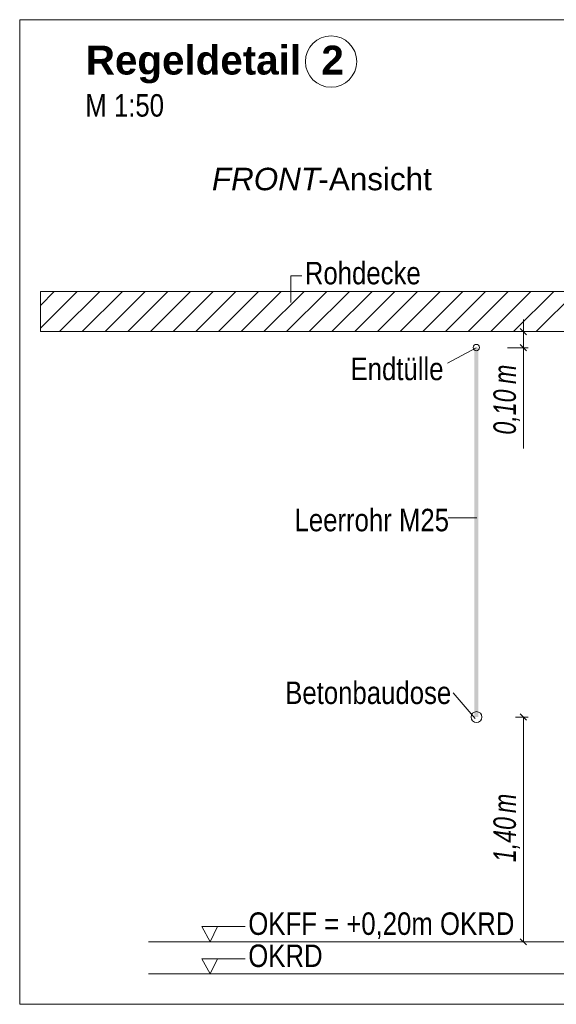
# Model space of a CAD drawing. Extents: x -620 to 300, y 62 to 1162.
# Tile 295 of 300: x 175 to 208, y 983 to 1045. Entities that reach past the tile are written whole.
import ezdxf
from ezdxf.lldxf.tags import DXFTag

# ---------------------------------------------------------------- set-up
doc = ezdxf.new("R2010")
doc.units = 0
doc.layers.get('0').update_dxf_attribs({"lineweight": 13})
for name, color, linetype, lineweight, true_color in [('E_Aussparung Bemaßung-A06G94ER8I', 5, 'Continuous', 9, 0x0000ff), ('E_Betonbaudose', 1, 'Continuous', 13, 0xff0000), ('E_Detail_Beschriftung', 7, 'Continuous', 13, 0x009900), ('E_Detail_Wandschraffur', 7, 'Continuous', 5, 0xc0c0c0), ('E_Leerrohr Beschriftung', 1, 'Continuous', 9, 0xff0000)]:
    doc.layers.add(name, color=color, linetype=linetype, lineweight=lineweight, true_color=true_color)
doc.layers.add('E_Detail_Linie_Text_Bem', color=7, linetype='Continuous', lineweight=13)
doc.styles.get("Standard").update_dxf_attribs({"font": 'ARIALN.TTF'})
tags = doc.linetypes.add('fein_strichliert', pattern=[4, 1, -2, 1]).pattern_tags.tags
tags[8:9] = [DXFTag(74, 4), DXFTag(75, 0), DXFTag(340, '0'), DXFTag(46, 0.0), DXFTag(50, 0.0), DXFTag(44, 0.0), DXFTag(45, 0.0)]
tags[6:7] = [DXFTag(74, 4), DXFTag(75, 0), DXFTag(340, '0'), DXFTag(46, 0.0), DXFTag(50, 0.0), DXFTag(44, 0.0), DXFTag(45, 0.0)]
tags[4:5] = [DXFTag(74, 4), DXFTag(75, 0), DXFTag(340, '0'), DXFTag(46, 0.0), DXFTag(50, 0.0), DXFTag(44, 0.0), DXFTag(45, 0.0)]
tags = doc.linetypes.add('fein_strichliert-A06G94EV8I', pattern=[4, 1, -2, 1]).pattern_tags.tags
tags[8:9] = [DXFTag(74, 4), DXFTag(75, 0), DXFTag(340, '0'), DXFTag(46, 0.0), DXFTag(50, 0.0), DXFTag(44, 0.0), DXFTag(45, 0.0)]
tags[6:7] = [DXFTag(74, 4), DXFTag(75, 0), DXFTag(340, '0'), DXFTag(46, 0.0), DXFTag(50, 0.0), DXFTag(44, 0.0), DXFTag(45, 0.0)]
tags[4:5] = [DXFTag(74, 4), DXFTag(75, 0), DXFTag(340, '0'), DXFTag(46, 0.0), DXFTag(50, 0.0), DXFTag(44, 0.0), DXFTag(45, 0.0)]

# ---------------------------------------------------------------- blocks, each defined once
blk = doc.blocks.new('Referenz-A06G94EW8I')
at = {"layer": 'E_Aussparung Bemaßung-A06G94ER8I', "linetype": 'Continuous', "ltscale": 0.13}
for p, q in [((206.278, 1026.121), (206.278, 1018.083)), ((206.578, 1025.357), (205.278, 1025.357)), ((206.087, 1025.548), (206.469, 1025.166)), ((206.578, 1024.357), (205.278, 1024.357)), ((206.087, 1024.548), (206.469, 1024.166)), ((206.578, 1001.357), (205.778, 1001.357)), ((206.469, 1001.166), (206.087, 1001.548)), ((206.278, 1001.357), (206.278, 987.357)), ((206.578, 987.357), (205.778, 987.357)), ((206.469, 987.166), (206.087, 987.548))]:
    blk.add_line(p, q, dxfattribs=at)
at = {"layer": 'E_Betonbaudose', "linetype": 'Continuous', "ltscale": 0.13}
for centre, radius in [((203.346, 1024.367), 0.2), ((203.355, 1001.357), 0.34)]:
    blk.add_circle(centre, radius, dxfattribs=at)
at = {"layer": 'E_Detail_Linie_Text_Bem', "linetype": 'fein_strichliert-A06G94EV8I', "ltscale": 0.65}
for p, q in [((237.664, 1044.784), (174.894, 1044.784)), ((174.894, 1044.784), (174.894, 983.468)), ((174.894, 983.468), (234.637, 983.468))]:
    blk.add_line(p, q, dxfattribs=at)
at = {"layer": 'E_Detail_Linie_Text_Bem', "color": 0, "linetype": 'Continuous', "ltscale": 0.13}
for p, q in [((191.785, 1027.177), (191.785, 1028.826)), ((191.785, 1028.826), (192.472, 1028.826)), ((201.544, 1023.405), (203.334, 1024.357)), ((201.59, 1013.771), (203.375, 1013.771)), ((201.901, 1002.859), (203.265, 1001.265)), ((186.759, 987.357), (186.25, 988.307)), ((186.25, 988.307), (188.934, 988.307)), ((187.217, 988.31), (186.759, 987.357)), ((186.759, 985.357), (186.25, 986.307)), ((186.25, 986.307), (188.934, 986.307)), ((187.217, 986.31), (186.759, 985.357))]:
    blk.add_line(p, q, dxfattribs=at)
at = {"layer": 'E_Detail_Linie_Text_Bem', "linetype": 'Continuous', "ltscale": 0.13}
for p, q in [((227.511, 1027.857), (176.184, 1027.857)), ((176.184, 1027.857), (176.184, 1025.357)), ((176.184, 1025.357), (186.576, 1025.357)), ((176.184, 1025.357), (225.011, 1025.357)), ((186.576, 1025.357), (227.511, 1025.357)), ((182.91, 987.357), (219.923, 987.357)), ((182.91, 985.357), (219.923, 985.357))]:
    blk.add_line(p, q, dxfattribs=at)
blk.add_solid([(203.48, 1024.358), (203.48, 1001.357), (203.23, 1024.357), (203.23, 1001.357)], dxfattribs=at)
at = {"layer": 'E_Detail_Wandschraffur', "linetype": 'fein_strichliert', "ltscale": 0.13}
for p, q in [((176.184, 1025.574), (178.467, 1027.857)), ((178.795, 1025.357), (181.295, 1027.857)), ((181.624, 1025.357), (184.124, 1027.857)), ((184.452, 1025.357), (186.952, 1027.857)), ((187.281, 1025.357), (189.781, 1027.857)), ((190.109, 1025.357), (192.609, 1027.857)), ((192.937, 1025.357), (195.437, 1027.857)), ((195.766, 1025.357), (198.266, 1027.857)), ((198.594, 1025.357), (201.094, 1027.857)), ((201.423, 1025.357), (203.923, 1027.857)), ((204.251, 1025.357), (206.751, 1027.857)), ((207.08, 1025.357), (209.58, 1027.857))]:
    blk.add_line(p, q, dxfattribs=at)
at = {"layer": 'E_Detail_Wandschraffur', "linetype": 'ByBlock', "ltscale": 0.13}
for p, q in [((176.184, 1026.988), (177.053, 1027.857)), ((177.381, 1025.357), (179.881, 1027.857)), ((180.21, 1025.357), (182.71, 1027.857)), ((183.038, 1025.357), (185.538, 1027.857)), ((185.866, 1025.357), (188.366, 1027.857)), ((188.695, 1025.357), (191.195, 1027.857)), ((191.523, 1025.357), (194.023, 1027.857)), ((194.352, 1025.357), (196.852, 1027.857)), ((197.18, 1025.357), (199.68, 1027.857)), ((200.009, 1025.357), (202.509, 1027.857)), ((202.837, 1025.357), (205.337, 1027.857)), ((205.665, 1025.357), (208.165, 1027.857))]:
    blk.add_line(p, q, dxfattribs=at)
at = {"layer": 'E_Leerrohr Beschriftung', "linetype": 'Continuous', "ltscale": 0.13}
blk.add_circle((194.293, 1042.177), 1.6, dxfattribs=at)
at = {"layer": 'E_Aussparung Bemaßung-A06G94ER8I', "linetype": 'Continuous', "ltscale": 0.13, "char_height": 1.4, "attachment_point": 1, "rotation": 90}
for s, insert in [('{\\W0.9;\\fArial Narrow|b0|i1;m}', (204.411, 1022.098)), ('{\\W0.9;\\fArial Narrow|b0|i1;0,10 }', (204.411, 1018.945)), ('{\\W0.9;\\fArial Narrow|b0|i1;m}', (204.411, 995.378)), ('{\\W0.9;\\fArial Narrow|b0|i1;1,40 }', (204.411, 992.321))]:
    blk.add_mtext(s, dxfattribs=dict(at, insert=insert))
at = {"layer": 'E_Detail_Beschriftung', "color": 1, "linetype": 'Continuous', "lineweight": 35, "ltscale": 0.35, "true_color": 0xff0000, "char_height": 1.8, "attachment_point": 1}
for s, insert in [('{\\fArial|b1|i0;Regeldetail}', (179.012, 1043.169)), ('{\\fArial|b1|i0;2}', (193.69, 1043.169))]:
    blk.add_mtext(s, dxfattribs=dict(at, insert=insert))
at = {"layer": 'E_Detail_Beschriftung', "linetype": 'Continuous', "ltscale": 0.13, "char_height": 1.4, "attachment_point": 1}
for s, insert in [('{\\fArial Narrow;M 1:50}', (178.982, 1040.148)), ('{\\fArial Narrow;Rohdecke}', (192.66, 1029.705)), ('{\\fArial Narrow;Endtülle}', (195.507, 1023.737)), ('{\\fArial Narrow;Leerrohr M25}', (192.017, 1014.326)), ('{\\fArial Narrow;Betonbaudose}', (191.437, 1003.569)), ('{\\fArial Narrow;OKFF = +0,20m OKRD}', (189.137, 989.191)), ('{\\fArial Narrow;OKRD}', (189.137, 987.191))]:
    blk.add_mtext(s, dxfattribs=dict(at, insert=insert))
at = {"layer": 'E_Detail_Beschriftung', "linetype": 'Continuous', "lineweight": -2, "ltscale": 0.25, "char_height": 1.4, "attachment_point": 1}
for s, insert in [('{\\fArial;-Ansicht}', (193.508, 1035.563)), ('{\\fArial|b0|i1;FRONT}', (186.872, 1035.563))]:
    blk.add_mtext(s, dxfattribs=dict(at, insert=insert))

msp = doc.modelspace()

# ---------------------------------------------------------------- block references
at = {"color": 8, "lineweight": 25, "ltscale": 0.25, "true_color": 0x808080}
msp.add_blockref('Referenz-A06G94EW8I', (0, 0), dxfattribs=at)

doc.saveas('drawing.dxf')
